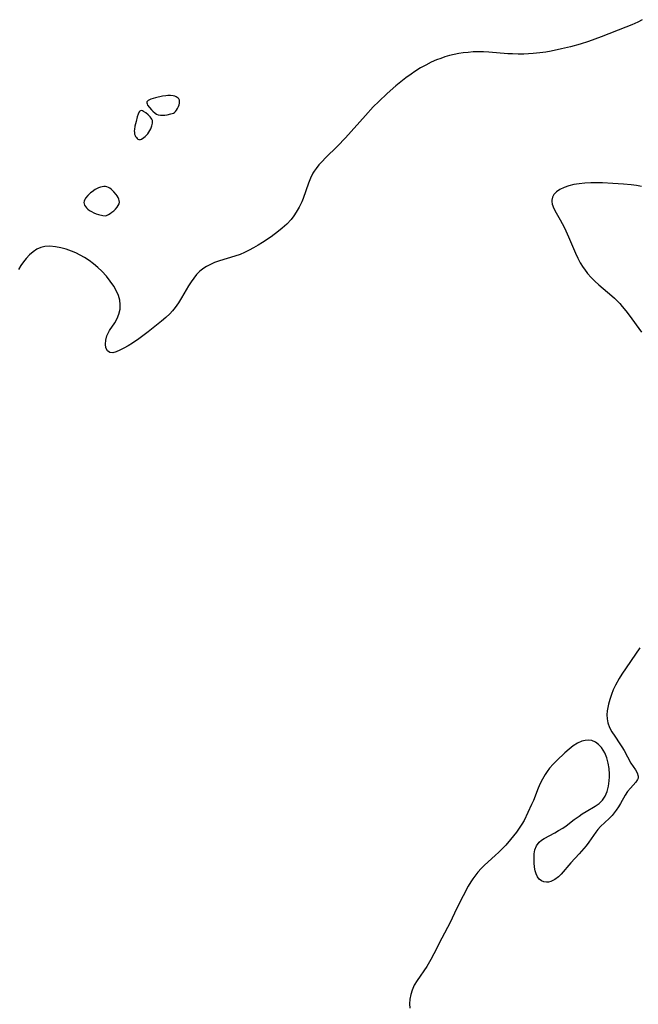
# Model space of a CAD drawing. Header units: metres. Extents: x 1073367 to 1082519, y 1569854 to 1574957.
# Tile 927 of 1056: x 1080813 to 1080996, y 1572597 to 1572888. Entities that reach past the tile are written whole.
import ezdxf

# ---------------------------------------------------------------- set-up
doc = ezdxf.new("R2010")
doc.units = ezdxf.units.M
doc.layers.add('CGG_CurvaNivelLidar_v1', color=253, linetype='Continuous', lineweight=30)

msp = doc.modelspace()

# ---------------------------------------------------------------- linework, layer by layer
at = {"layer": 'CGG_CurvaNivelLidar_v1'}
for p, q in [((1080993.7991, 1572886.0089, 73.5), (1080992.0332, 1572885.2854, 73.5)), ((1080995.5189, 1572886.8078, 73.5), (1080993.7991, 1572886.0089, 73.5)), ((1080996.8238, 1572887.516, 73.5), (1080995.5189, 1572886.8078, 73.5)), ((1080992.0332, 1572885.2854, 73.5), (1080984.7208, 1572882.4626, 73.5)), ((1080978.4888, 1572880.3131, 73.5), (1080975.6505, 1572879.533, 73.5)), ((1080981.0043, 1572881.1101, 73.5), (1080978.4888, 1572880.3131, 73.5)), ((1080984.7208, 1572882.4626, 73.5), (1080981.0043, 1572881.1101, 73.5)), ((1080939.9571, 1572876.9007, 73.5), (1080938.6118, 1572876.5247, 73.5)), ((1080941.3178, 1572877.2209, 73.5), (1080939.9571, 1572876.9007, 73.5)), ((1080942.6903, 1572877.4902, 73.5), (1080941.3178, 1572877.2209, 73.5)), ((1080943.9857, 1572877.6981, 73.5), (1080942.6903, 1572877.4902, 73.5)), ((1080945.4655, 1572877.8803, 73.5), (1080943.9857, 1572877.6981, 73.5)), ((1080946.9513, 1572878.0026, 73.5), (1080945.4655, 1572877.8803, 73.5)), ((1080948.4413, 1572878.0607, 73.5), (1080946.9513, 1572878.0026, 73.5)), ((1080949.9854, 1572878.0495, 73.5), (1080948.4413, 1572878.0607, 73.5)), ((1080951.5298, 1572877.9779, 73.5), (1080949.9854, 1572878.0495, 73.5)), ((1080957.1514, 1572877.4842, 73.5), (1080951.5298, 1572877.9779, 73.5)), ((1080958.5333, 1572877.3989, 73.5), (1080957.1514, 1572877.4842, 73.5)), ((1080960.2198, 1572877.3543, 73.5), (1080958.5333, 1572877.3989, 73.5)), ((1080961.9076, 1572877.374, 73.5), (1080960.2198, 1572877.3543, 73.5)), ((1080964.6926, 1572877.5338, 73.5), (1080961.9076, 1572877.374, 73.5)), ((1080966.566, 1572877.72, 73.5), (1080964.6926, 1572877.5338, 73.5)), ((1080968.4312, 1572877.9763, 73.5), (1080966.566, 1572877.72, 73.5)), ((1080969.9536, 1572878.2455, 73.5), (1080968.4312, 1572877.9763, 73.5)), ((1080972.9835, 1572878.8918, 73.5), (1080969.9536, 1572878.2455, 73.5)), ((1080975.6505, 1572879.533, 73.5), (1080972.9835, 1572878.8918, 73.5)), ((1080932.9205, 1572874.1416, 73.5), (1080931.3816, 1572873.2718, 73.5)), ((1080934.4963, 1572874.9335, 73.5), (1080932.9205, 1572874.1416, 73.5)), ((1080936.1084, 1572875.64, 73.5), (1080934.4963, 1572874.9335, 73.5)), ((1080937.3504, 1572876.1103, 73.5), (1080936.1084, 1572875.64, 73.5)), ((1080938.6118, 1572876.5247, 73.5), (1080937.3504, 1572876.1103, 73.5)), ((1080928.6074, 1572871.4664, 73.5), (1080927.0741, 1572870.3478, 73.5)), ((1080929.7646, 1572872.2536, 73.5), (1080928.6074, 1572871.4664, 73.5)), ((1080931.3816, 1572873.2718, 73.5), (1080929.7646, 1572872.2536, 73.5)), ((1080924.0983, 1572867.9699, 73.5), (1080921.5334, 1572865.735, 73.5)), ((1080925.5727, 1572869.1787, 73.5), (1080924.0983, 1572867.9699, 73.5)), ((1080927.0741, 1572870.3478, 73.5), (1080925.5727, 1572869.1787, 73.5)), ((1080856.2616, 1572865.0731, 73.5), (1080855.2247, 1572864.9065, 73.5)), ((1080856.7772, 1572865.1231, 73.5), (1080856.2616, 1572865.0731, 73.5)), ((1080857.6185, 1572865.1341, 73.5), (1080856.7772, 1572865.1231, 73.5)), ((1080858.4245, 1572865.0458, 73.5), (1080857.6185, 1572865.1341, 73.5)), ((1080921.5334, 1572865.735, 73.5), (1080919.057, 1572863.3997, 73.5)), ((1080850.6291, 1572863.2313, 73.5), (1080850.6057, 1572862.9544, 73.5)), ((1080850.6057, 1572862.9544, 73.5), (1080850.6916, 1572862.6448, 73.5)), ((1080850.7842, 1572863.4688, 73.5), (1080850.6291, 1572863.2313, 73.5)), ((1080850.6916, 1572862.6448, 73.5), (1080850.8591, 1572862.3119, 73.5)), ((1080851.047, 1572863.6734, 73.5), (1080850.7842, 1572863.4688, 73.5)), ((1080850.8591, 1572862.3119, 73.5), (1080851.3593, 1572861.6055, 73.5)), ((1080851.7871, 1572864.0167, 73.5), (1080851.047, 1572863.6734, 73.5)), ((1080853.1814, 1572864.4406, 73.5), (1080851.7871, 1572864.0167, 73.5)), ((1080855.2247, 1572864.9065, 73.5), (1080853.1814, 1572864.4406, 73.5)), ((1080858.8475, 1572864.9437, 73.5), (1080858.4245, 1572865.0458, 73.5)), ((1080859.2404, 1572864.7981, 73.5), (1080858.8475, 1572864.9437, 73.5)), ((1080859.5919, 1572864.6022, 73.5), (1080859.2404, 1572864.7981, 73.5)), ((1080859.8553, 1572864.3841, 73.5), (1080859.5919, 1572864.6022, 73.5)), ((1080860.0725, 1572864.1227, 73.5), (1080859.8553, 1572864.3841, 73.5)), ((1080859.9615, 1572861.85, 73.5), (1080860.1574, 1572862.3769, 73.5)), ((1080860.2239, 1572863.7911, 73.5), (1080860.0725, 1572864.1227, 73.5)), ((1080860.1574, 1572862.3769, 73.5), (1080860.2748, 1572862.902, 73.5)), ((1080860.296, 1572863.3977, 73.5), (1080860.2239, 1572863.7911, 73.5)), ((1080860.2748, 1572862.902, 73.5), (1080860.296, 1572863.3977, 73.5)), ((1080919.057, 1572863.3997, 73.5), (1080917.4382, 1572861.7525, 73.5)), ((1080848.0555, 1572859.6399, 73.5), (1080847.7873, 1572858.827, 73.5)), ((1080848.3756, 1572860.3004, 73.5), (1080848.0555, 1572859.6399, 73.5)), ((1080848.5682, 1572860.5328, 73.5), (1080848.3756, 1572860.3004, 73.5)), ((1080848.7929, 1572860.6673, 73.5), (1080848.5682, 1572860.5328, 73.5)), ((1080849.0574, 1572860.6827, 73.5), (1080848.7929, 1572860.6673, 73.5)), ((1080849.3532, 1572860.6001, 73.5), (1080849.0574, 1572860.6827, 73.5)), ((1080849.6708, 1572860.4459, 73.5), (1080849.3532, 1572860.6001, 73.5)), ((1080850.3408, 1572859.9967, 73.5), (1080849.6708, 1572860.4459, 73.5)), ((1080851.0136, 1572859.4367, 73.5), (1080850.3408, 1572859.9967, 73.5)), ((1080851.6313, 1572858.8132, 73.5), (1080851.0136, 1572859.4367, 73.5)), ((1080851.3593, 1572861.6055, 73.5), (1080851.9945, 1572860.886, 73.5)), ((1080851.9945, 1572860.886, 73.5), (1080852.344, 1572860.5371, 73.5)), ((1080852.344, 1572860.5371, 73.5), (1080853.0931, 1572859.9026, 73.5)), ((1080853.0931, 1572859.9026, 73.5), (1080853.5056, 1572859.6422, 73.5)), ((1080853.5056, 1572859.6422, 73.5), (1080854.0101, 1572859.4506, 73.5)), ((1080854.0101, 1572859.4506, 73.5), (1080854.6068, 1572859.3503, 73.5)), ((1080854.6068, 1572859.3503, 73.5), (1080855.2581, 1572859.3327, 73.5)), ((1080855.2581, 1572859.3327, 73.5), (1080855.9296, 1572859.3772, 73.5)), ((1080855.9296, 1572859.3772, 73.5), (1080856.5877, 1572859.4638, 73.5)), ((1080856.5877, 1572859.4638, 73.5), (1080857.7297, 1572859.688, 73.5)), ((1080857.7297, 1572859.688, 73.5), (1080858.5, 1572859.8812, 73.5)), ((1080858.5, 1572859.8812, 73.5), (1080858.7746, 1572860.1244, 73.5)), ((1080858.7746, 1572860.1244, 73.5), (1080859.0594, 1572860.4402, 73.5)), ((1080859.0594, 1572860.4402, 73.5), (1080859.3842, 1572860.8549, 73.5)), ((1080859.3842, 1572860.8549, 73.5), (1080859.7054, 1572861.3476, 73.5)), ((1080859.7054, 1572861.3476, 73.5), (1080859.9615, 1572861.85, 73.5)), ((1080915.133, 1572859.2704, 73.5), (1080909.2601, 1572852.693, 73.5)), ((1080917.4382, 1572861.7525, 73.5), (1080915.133, 1572859.2704, 73.5)), ((1080847.4324, 1572857.4837, 73.5), (1080847.1138, 1572856.096, 73.5)), ((1080847.7873, 1572858.827, 73.5), (1080847.4324, 1572857.4837, 73.5)), ((1080851.8944, 1572858.4823, 73.5), (1080851.6313, 1572858.8132, 73.5)), ((1080852.1077, 1572858.1373, 73.5), (1080851.8944, 1572858.4823, 73.5)), ((1080852.0902, 1572856.1513, 73.5), (1080852.285, 1572856.9865, 73.5)), ((1080852.2504, 1572857.775, 73.5), (1080852.1077, 1572858.1373, 73.5)), ((1080852.3052, 1572857.389, 73.5), (1080852.2504, 1572857.775, 73.5)), ((1080852.285, 1572856.9865, 73.5), (1080852.3052, 1572857.389, 73.5)), ((1080846.9498, 1572855.1494, 73.5), (1080846.9279, 1572854.6948, 73.5)), ((1080846.9279, 1572854.6948, 73.5), (1080846.9503, 1572854.2311, 73.5)), ((1080847.1138, 1572856.096, 73.5), (1080846.9498, 1572855.1494, 73.5)), ((1080846.9503, 1572854.2311, 73.5), (1080847.0241, 1572853.7767, 73.5)), ((1080847.0241, 1572853.7767, 73.5), (1080847.1552, 1572853.3495, 73.5)), ((1080850.4754, 1572853.4099, 73.5), (1080850.8761, 1572853.8727, 73.5)), ((1080850.8761, 1572853.8727, 73.5), (1080851.233, 1572854.36, 73.5)), ((1080851.233, 1572854.36, 73.5), (1080851.5332, 1572854.8448, 73.5)), ((1080851.5332, 1572854.8448, 73.5), (1080851.7638, 1572855.2996, 73.5)), ((1080851.7638, 1572855.2996, 73.5), (1080852.0902, 1572856.1513, 73.5)), ((1080847.1552, 1572853.3495, 73.5), (1080847.3219, 1572853.0031, 73.5)), ((1080847.3219, 1572853.0031, 73.5), (1080847.5231, 1572852.7026, 73.5)), ((1080847.5231, 1572852.7026, 73.5), (1080847.7444, 1572852.4572, 73.5)), ((1080847.7444, 1572852.4572, 73.5), (1080847.9704, 1572852.2742, 73.5)), ((1080847.9704, 1572852.2742, 73.5), (1080848.2163, 1572852.1425, 73.5)), ((1080848.2163, 1572852.1425, 73.5), (1080848.4052, 1572852.0902, 73.5)), ((1080848.4052, 1572852.0902, 73.5), (1080848.5, 1572852.1096, 73.5)), ((1080848.5, 1572852.1096, 73.5), (1080848.5663, 1572852.1003, 73.5)), ((1080848.5663, 1572852.1003, 73.5), (1080848.7431, 1572852.1503, 73.5)), ((1080848.7431, 1572852.1503, 73.5), (1080849.003, 1572852.2632, 73.5)), ((1080849.003, 1572852.2632, 73.5), (1080849.7052, 1572852.714, 73.5)), ((1080849.7052, 1572852.714, 73.5), (1080850.0922, 1572853.0362, 73.5)), ((1080850.0922, 1572853.0362, 73.5), (1080850.4754, 1572853.4099, 73.5)), ((1080909.2601, 1572852.693, 73.5), (1080906.8741, 1572850.2159, 73.5)), ((1080906.8741, 1572850.2159, 73.5), (1080903.3588, 1572846.7409, 73.5)), ((1080902.3622, 1572845.714, 73.5), (1080901.4189, 1572844.6634, 73.5)), ((1080903.3588, 1572846.7409, 73.5), (1080902.3622, 1572845.714, 73.5)), ((1080899.647, 1572842.1758, 73.5), (1080898.949, 1572840.7784, 73.5)), ((1080900.0338, 1572842.8182, 73.5), (1080899.647, 1572842.1758, 73.5)), ((1080900.5521, 1572843.5717, 73.5), (1080900.0338, 1572842.8182, 73.5)), ((1080901.4189, 1572844.6634, 73.5), (1080900.5521, 1572843.5717, 73.5)), ((1080898.3526, 1572839.3176, 73.5), (1080896.7296, 1572834.7919, 73.5)), ((1080898.949, 1572840.7784, 73.5), (1080898.3526, 1572839.3176, 73.5)), ((1080978.1776, 1572839.1109, 74), (1080976.6433, 1572838.8438, 74)), ((1080979.9163, 1572839.303, 74), (1080978.1776, 1572839.1109, 74)), ((1080981.695, 1572839.3903, 74), (1080979.9163, 1572839.303, 74)), ((1080985.1404, 1572839.3432, 74), (1080981.695, 1572839.3903, 74)), ((1080988.2062, 1572839.2188, 74), (1080985.1404, 1572839.3432, 74)), ((1080991.3324, 1572838.9956, 74), (1080988.2062, 1572839.2188, 74)), ((1080993.5576, 1572838.7659, 74), (1080991.3324, 1572838.9956, 74)), ((1080834.0091, 1572836.3962, 73.5), (1080833.2061, 1572835.6245, 73.5)), ((1080834.4455, 1572836.7575, 73.5), (1080834.0091, 1572836.3962, 73.5)), ((1080835.385, 1572837.3986, 73.5), (1080834.4455, 1572836.7575, 73.5)), ((1080836.3875, 1572837.9034, 73.5), (1080835.385, 1572837.3986, 73.5)), ((1080836.8965, 1572838.0953, 73.5), (1080836.3875, 1572837.9034, 73.5)), ((1080837.4042, 1572838.2353, 73.5), (1080836.8965, 1572838.0953, 73.5)), ((1080837.9058, 1572838.3089, 73.5), (1080837.4042, 1572838.2353, 73.5)), ((1080838.3963, 1572838.2958, 73.5), (1080837.9058, 1572838.3089, 73.5)), ((1080838.8466, 1572838.1876, 73.5), (1080838.3963, 1572838.2958, 73.5)), ((1080839.2833, 1572838.0003, 73.5), (1080838.8466, 1572838.1876, 73.5)), ((1080839.707, 1572837.7521, 73.5), (1080839.2833, 1572838.0003, 73.5)), ((1080840.1173, 1572837.4567, 73.5), (1080839.707, 1572837.7521, 73.5)), ((1080840.8892, 1572836.761, 73.5), (1080840.1173, 1572837.4567, 73.5)), ((1080841.573, 1572835.9494, 73.5), (1080840.8892, 1572836.761, 73.5)), ((1080971.4969, 1572836.7341, 74), (1080970.7184, 1572835.9033, 74)), ((1080972.5343, 1572837.4325, 74), (1080971.4969, 1572836.7341, 74)), ((1080973.769, 1572838.0115, 74), (1080972.5343, 1572837.4325, 74)), ((1080975.1843, 1572838.4875, 74), (1080973.769, 1572838.0115, 74)), ((1080976.6433, 1572838.8438, 74), (1080975.1843, 1572838.4875, 74)), ((1080995.1038, 1572838.5612, 74), (1080993.5576, 1572838.7659, 74)), ((1080996.6373, 1572838.3115, 74), (1080995.1038, 1572838.5612, 74)), ((1080832.0969, 1572834.0039, 73.5), (1080832.0214, 1572833.5986, 73.5)), ((1080832.0214, 1572833.5986, 73.5), (1080832.0752, 1572833.1968, 73.5)), ((1080832.0752, 1572833.1968, 73.5), (1080832.2385, 1572832.7998, 73.5)), ((1080832.2774, 1572834.4114, 73.5), (1080832.0969, 1572834.0039, 73.5)), ((1080832.5351, 1572834.8189, 73.5), (1080832.2774, 1572834.4114, 73.5)), ((1080833.2061, 1572835.6245, 73.5), (1080832.5351, 1572834.8189, 73.5)), ((1080841.8689, 1572835.5092, 73.5), (1080841.573, 1572835.9494, 73.5)), ((1080842.1243, 1572835.0574, 73.5), (1080841.8689, 1572835.5092, 73.5)), ((1080842.3292, 1572834.5988, 73.5), (1080842.1243, 1572835.0574, 73.5)), ((1080842.1835, 1572832.6797, 73.5), (1080842.4255, 1572833.1956, 73.5)), ((1080842.4682, 1572834.1377, 73.5), (1080842.3292, 1572834.5988, 73.5)), ((1080842.4255, 1572833.1956, 73.5), (1080842.5189, 1572833.6779, 73.5)), ((1080842.5189, 1572833.6779, 73.5), (1080842.4682, 1572834.1377, 73.5)), ((1080896.324, 1572833.804, 73.5), (1080895.5706, 1572832.2276, 73.5)), ((1080896.7296, 1572834.7919, 73.5), (1080896.324, 1572833.804, 73.5)), ((1080970.1464, 1572834.2986, 74), (1080970.1405, 1572833.8544, 74)), ((1080970.1405, 1572833.8544, 74), (1080970.2649, 1572833.0759, 74)), ((1080970.3247, 1572835.1341, 74), (1080970.1464, 1572834.2986, 74)), ((1080970.7184, 1572835.9033, 74), (1080970.3247, 1572835.1341, 74)), ((1080832.2385, 1572832.7998, 73.5), (1080832.4861, 1572832.4087, 73.5)), ((1080832.4861, 1572832.4087, 73.5), (1080832.7982, 1572832.0251, 73.5)), ((1080832.7982, 1572832.0251, 73.5), (1080833.1911, 1572831.6401, 73.5)), ((1080833.1911, 1572831.6401, 73.5), (1080833.7016, 1572831.2463, 73.5)), ((1080833.7016, 1572831.2463, 73.5), (1080834.3025, 1572830.8655, 73.5)), ((1080834.3025, 1572830.8655, 73.5), (1080834.9657, 1572830.5202, 73.5)), ((1080834.9657, 1572830.5202, 73.5), (1080835.6629, 1572830.2311, 73.5)), ((1080835.6629, 1572830.2311, 73.5), (1080836.3716, 1572830.0089, 73.5)), ((1080839.2719, 1572830.036, 73.5), (1080839.7764, 1572830.3365, 73.5)), ((1080839.7764, 1572830.3365, 73.5), (1080840.328, 1572830.7152, 73.5)), ((1080840.328, 1572830.7152, 73.5), (1080840.8652, 1572831.1496, 73.5)), ((1080840.8652, 1572831.1496, 73.5), (1080841.3734, 1572831.6353, 73.5)), ((1080841.3734, 1572831.6353, 73.5), (1080841.8227, 1572832.1524, 73.5)), ((1080841.8227, 1572832.1524, 73.5), (1080842.1835, 1572832.6797, 73.5)), ((1080894.7082, 1572830.7115, 73.5), (1080893.9826, 1572829.6126, 73.5)), ((1080895.5706, 1572832.2276, 73.5), (1080894.7082, 1572830.7115, 73.5)), ((1080970.2649, 1572833.0759, 74), (1080970.7345, 1572831.834, 74)), ((1080970.7345, 1572831.834, 74), (1080971.4267, 1572830.5577, 74)), ((1080971.4267, 1572830.5577, 74), (1080972.6445, 1572828.4968, 74)), ((1080836.3716, 1572830.0089, 73.5), (1080837.6351, 1572829.7465, 73.5)), ((1080837.6351, 1572829.7465, 73.5), (1080838.5, 1572829.6633, 73.5)), ((1080838.5, 1572829.6633, 73.5), (1080839.2719, 1572830.036, 73.5)), ((1080893.1833, 1572828.5688, 73.5), (1080891.9245, 1572827.2112, 73.5)), ((1080893.9826, 1572829.6126, 73.5), (1080893.1833, 1572828.5688, 73.5)), ((1080972.6445, 1572828.4968, 74), (1080973.2425, 1572827.3419, 74)), ((1080973.2425, 1572827.3419, 74), (1080973.8475, 1572826.0821, 74)), ((1080889.4814, 1572825.0792, 73.5), (1080887.3379, 1572823.4774, 73.5)), ((1080890.5401, 1572825.9503, 73.5), (1080889.4814, 1572825.0792, 73.5)), ((1080891.9245, 1572827.2112, 73.5), (1080890.5401, 1572825.9503, 73.5)), ((1080973.8475, 1572826.0821, 74), (1080975.038, 1572823.4274, 74)), ((1080884.7599, 1572821.7444, 73.5), (1080883.438, 1572820.9268, 73.5)), ((1080887.3379, 1572823.4774, 73.5), (1080884.7599, 1572821.7444, 73.5)), ((1080975.038, 1572823.4274, 74), (1080977.1321, 1572818.5788, 74)), ((1080817.0504, 1572819.03, 73.5), (1080816.0174, 1572818.1208, 73.5)), ((1080818.1521, 1572819.7712, 73.5), (1080817.0504, 1572819.03, 73.5)), ((1080819.3304, 1572820.3014, 73.5), (1080818.1521, 1572819.7712, 73.5)), ((1080820.5055, 1572820.5738, 73.5), (1080819.3304, 1572820.3014, 73.5)), ((1080822.0365, 1572820.6497, 73.5), (1080820.5055, 1572820.5738, 73.5)), ((1080823.6293, 1572820.5023, 73.5), (1080822.0365, 1572820.6497, 73.5)), ((1080825.2622, 1572820.1869, 73.5), (1080823.6293, 1572820.5023, 73.5)), ((1080826.8199, 1572819.7676, 73.5), (1080825.2622, 1572820.1869, 73.5)), ((1080828.374, 1572819.2314, 73.5), (1080826.8199, 1572819.7676, 73.5)), ((1080829.6878, 1572818.6736, 73.5), (1080828.374, 1572819.2314, 73.5)), ((1080830.9763, 1572818.0328, 73.5), (1080829.6878, 1572818.6736, 73.5)), ((1080879.4678, 1572818.8082, 73.5), (1080878.1199, 1572818.2356, 73.5)), ((1080880.7922, 1572819.4508, 73.5), (1080879.4678, 1572818.8082, 73.5)), ((1080882.0963, 1572820.1495, 73.5), (1080880.7922, 1572819.4508, 73.5)), ((1080883.438, 1572820.9268, 73.5), (1080882.0963, 1572820.1495, 73.5)), ((1080977.1321, 1572818.5788, 74), (1080977.8101, 1572817.1479, 74)), ((1080814.2381, 1572816.0556, 73.5), (1080813.466, 1572814.9685, 73.5)), ((1080815.0488, 1572817.0766, 73.5), (1080814.2381, 1572816.0556, 73.5)), ((1080816.0174, 1572818.1208, 73.5), (1080815.0488, 1572817.0766, 73.5)), ((1080832.2321, 1572817.317, 73.5), (1080830.9763, 1572818.0328, 73.5)), ((1080833.6006, 1572816.4252, 73.5), (1080832.2321, 1572817.317, 73.5)), ((1080834.9092, 1572815.4562, 73.5), (1080833.6006, 1572816.4252, 73.5)), ((1080870.6128, 1572815.8344, 73.5), (1080869.1889, 1572815.2159, 73.5)), ((1080872.0984, 1572816.3501, 73.5), (1080870.6128, 1572815.8344, 73.5)), ((1080876.6291, 1572817.7026, 73.5), (1080872.0984, 1572816.3501, 73.5)), ((1080878.1199, 1572818.2356, 73.5), (1080876.6291, 1572817.7026, 73.5)), ((1080977.8101, 1572817.1479, 74), (1080978.5461, 1572815.7554, 74)), ((1080978.5461, 1572815.7554, 74), (1080979.3653, 1572814.4193, 74)), ((1080813.466, 1572814.9685, 73.5), (1080812.7225, 1572813.8327, 73.5)), ((1080836.147, 1572814.4184, 73.5), (1080834.9092, 1572815.4562, 73.5)), ((1080837.2984, 1572813.3151, 73.5), (1080836.147, 1572814.4184, 73.5)), ((1080838.6706, 1572811.7968, 73.5), (1080837.2984, 1572813.3151, 73.5)), ((1080866.3065, 1572813.2895, 73.5), (1080865.3066, 1572812.3073, 73.5)), ((1080867.4026, 1572814.156, 73.5), (1080866.3065, 1572813.2895, 73.5)), ((1080868.2735, 1572814.7196, 73.5), (1080867.4026, 1572814.156, 73.5)), ((1080869.1889, 1572815.2159, 73.5), (1080868.2735, 1572814.7196, 73.5)), ((1080979.3653, 1572814.4193, 74), (1080979.7497, 1572813.8669, 74)), ((1080979.7497, 1572813.8669, 74), (1080980.7102, 1572812.6389, 74)), ((1080839.8137, 1572810.3778, 73.5), (1080838.6706, 1572811.7968, 73.5)), ((1080840.8405, 1572808.9086, 73.5), (1080839.8137, 1572810.3778, 73.5)), ((1080863.6684, 1572810.1745, 73.5), (1080862.937, 1572809.015, 73.5)), ((1080864.4516, 1572811.2789, 73.5), (1080863.6684, 1572810.1745, 73.5)), ((1080865.3066, 1572812.3073, 73.5), (1080864.4516, 1572811.2789, 73.5)), ((1080980.7102, 1572812.6389, 74), (1080981.7527, 1572811.4723, 74)), ((1080981.7527, 1572811.4723, 74), (1080982.8598, 1572810.3589, 74)), ((1080982.8598, 1572810.3589, 74), (1080984.0177, 1572809.2932, 74)), ((1080841.7021, 1572807.389, 73.5), (1080840.8405, 1572808.9086, 73.5)), ((1080842.2476, 1572806.0992, 73.5), (1080841.7021, 1572807.389, 73.5)), ((1080862.937, 1572809.015, 73.5), (1080860.8567, 1572805.4044, 73.5)), ((1080984.0177, 1572809.2932, 74), (1080987.8757, 1572806.0154, 74)), ((1080842.6183, 1572804.7874, 73.5), (1080842.2476, 1572806.0992, 73.5)), ((1080842.7853, 1572803.4679, 73.5), (1080842.6183, 1572804.7874, 73.5)), ((1080860.8567, 1572805.4044, 73.5), (1080859.9512, 1572803.9384, 73.5)), ((1080987.8757, 1572806.0154, 74), (1080988.6746, 1572805.2875, 74)), ((1080988.6746, 1572805.2875, 74), (1080989.4475, 1572804.5328, 74)), ((1080989.4475, 1572804.5328, 74), (1080990.21, 1572803.7232, 74)), ((1080842.391, 1572800.6577, 73.5), (1080842.7082, 1572802.0437, 73.5)), ((1080842.7082, 1572802.0437, 73.5), (1080842.7853, 1572803.4679, 73.5)), ((1080858.2017, 1572801.5962, 73.5), (1080857.3625, 1572800.6868, 73.5)), ((1080858.9808, 1572802.557, 73.5), (1080858.2017, 1572801.5962, 73.5)), ((1080859.9512, 1572803.9384, 73.5), (1080858.9808, 1572802.557, 73.5)), ((1080990.21, 1572803.7232, 74), (1080990.9411, 1572802.8829, 74)), ((1080990.9411, 1572802.8829, 74), (1080991.9679, 1572801.6028, 74)), ((1080991.9679, 1572801.6028, 74), (1080992.9542, 1572800.2845, 74)), ((1080841.1627, 1572798.1023, 73.5), (1080841.8675, 1572799.3427, 73.5)), ((1080841.8675, 1572799.3427, 73.5), (1080842.391, 1572800.6577, 73.5)), ((1080854.9587, 1572798.5501, 73.5), (1080850.9984, 1572795.4122, 73.5)), ((1080856.1945, 1572799.5895, 73.5), (1080854.9587, 1572798.5501, 73.5)), ((1080857.3625, 1572800.6868, 73.5), (1080856.1945, 1572799.5895, 73.5)), ((1080992.9542, 1572800.2845, 74), (1080996.5759, 1572795.272, 74)), ((1080839.1873, 1572795.0196, 73.5), (1080839.6165, 1572795.7716, 73.5)), ((1080839.6165, 1572795.7716, 73.5), (1080841.1627, 1572798.1023, 73.5)), ((1080850.9984, 1572795.4122, 73.5), (1080848.2834, 1572793.3782, 73.5)), ((1080838.3855, 1572791.7722, 73.5), (1080838.4776, 1572792.9618, 73.5)), ((1080838.4776, 1572792.9618, 73.5), (1080838.8386, 1572794.2585, 73.5)), ((1080838.8386, 1572794.2585, 73.5), (1080839.1873, 1572795.0196, 73.5)), ((1080848.2834, 1572793.3782, 73.5), (1080846.3844, 1572792.0974, 73.5)), ((1080838.5671, 1572790.642, 73.5), (1080838.3855, 1572791.7722, 73.5)), ((1080839.0163, 1572789.7625, 73.5), (1080838.5671, 1572790.642, 73.5)), ((1080839.7175, 1572789.2609, 73.5), (1080839.0163, 1572789.7625, 73.5)), ((1080842.6695, 1572789.978, 73.5), (1080841.5424, 1572789.4874, 73.5)), ((1080843.8457, 1572790.5864, 73.5), (1080842.6695, 1572789.978, 73.5)), ((1080845.0929, 1572791.2993, 73.5), (1080843.8457, 1572790.5864, 73.5)), ((1080846.3844, 1572792.0974, 73.5), (1080845.0929, 1572791.2993, 73.5)), ((1080840.5484, 1572789.2179, 73.5), (1080839.7175, 1572789.2609, 73.5)), ((1080841.5424, 1572789.4874, 73.5), (1080840.5484, 1572789.2179, 73.5)), ((1080996.117, 1572702.155, 74), (1080990.7916, 1572694.3887, 74)), ((1080990.7916, 1572694.3887, 74), (1080989.9846, 1572693.091, 74)), ((1080988.9223, 1572691.1327, 74), (1080988.2829, 1572689.7365, 74)), ((1080989.9846, 1572693.091, 74), (1080988.9223, 1572691.1327, 74)), ((1080987.7274, 1572688.3206, 74), (1080987.2544, 1572686.8969, 74)), ((1080988.2829, 1572689.7365, 74), (1080987.7274, 1572688.3206, 74)), ((1080986.8679, 1572685.4772, 74), (1080986.6597, 1572684.5143, 74)), ((1080987.2544, 1572686.8969, 74), (1080986.8679, 1572685.4772, 74)), ((1080986.5098, 1572683.5593, 74), (1080986.4239, 1572682.3465, 74)), ((1080986.4239, 1572682.3465, 74), (1080986.475, 1572681.1582, 74)), ((1080986.6597, 1572684.5143, 74), (1080986.5098, 1572683.5593, 74)), ((1080986.475, 1572681.1582, 74), (1080986.6845, 1572680.006, 74)), ((1080986.6845, 1572680.006, 74), (1080987.1816, 1572678.6368, 74)), ((1080987.1816, 1572678.6368, 74), (1080987.88, 1572677.3215, 74)), ((1080987.88, 1572677.3215, 74), (1080988.7055, 1572676.0415, 74)), ((1080977.7292, 1572673.9718, 74), (1080976.4847, 1572673.1817, 74)), ((1080979.028, 1572674.5717, 74), (1080977.7292, 1572673.9718, 74)), ((1080980.0315, 1572674.8415, 74), (1080979.028, 1572674.5717, 74)), ((1080981.0193, 1572674.9219, 74), (1080980.0315, 1572674.8415, 74)), ((1080981.9687, 1572674.7911, 74), (1080981.0193, 1572674.9219, 74)), ((1080983.0195, 1572674.3414, 74), (1080981.9687, 1572674.7911, 74)), ((1080983.9752, 1572673.6193, 74), (1080983.0195, 1572674.3414, 74)), ((1080984.8237, 1572672.6782, 74), (1080983.9752, 1572673.6193, 74)), ((1080988.7055, 1572676.0415, 74), (1080990.26, 1572673.8076, 74)), ((1080990.26, 1572673.8076, 74), (1080990.8358, 1572672.925, 74)), ((1080973.9722, 1572671.1163, 74), (1080971.6177, 1572668.886, 74)), ((1080975.2203, 1572672.2045, 74), (1080973.9722, 1572671.1163, 74)), ((1080976.4847, 1572673.1817, 74), (1080975.2203, 1572672.2045, 74)), ((1080985.3339, 1572671.9296, 74), (1080984.8237, 1572672.6782, 74)), ((1080985.7809, 1572671.1098, 74), (1080985.3339, 1572671.9296, 74)), ((1080986.3641, 1572669.6609, 74), (1080985.7809, 1572671.1098, 74)), ((1080990.8358, 1572672.925, 74), (1080991.5007, 1572671.8105, 74)), ((1080991.5007, 1572671.8105, 74), (1080993.4719, 1572668.1362, 74)), ((1080970.5339, 1572667.7718, 74), (1080969.513, 1572666.6009, 74)), ((1080971.6177, 1572668.886, 74), (1080970.5339, 1572667.7718, 74)), ((1080986.7883, 1572668.1056, 74), (1080986.3641, 1572669.6609, 74)), ((1080987.0642, 1572666.4889, 74), (1080986.7883, 1572668.1056, 74)), ((1080993.4719, 1572668.1362, 74), (1080994.8033, 1572666.1142, 74)), ((1080968.1669, 1572664.7206, 74), (1080967.4177, 1572663.4237, 74)), ((1080968.8116, 1572665.6808, 74), (1080968.1669, 1572664.7206, 74)), ((1080969.513, 1572666.6009, 74), (1080968.8116, 1572665.6808, 74)), ((1080987.1898, 1572664.8496, 74), (1080987.0642, 1572666.4889, 74)), ((1080987.1916, 1572664.0307, 74), (1080987.1898, 1572664.8496, 74)), ((1080994.8033, 1572666.1142, 74), (1080995.3307, 1572665.2157, 74)), ((1080995.3307, 1572665.2157, 74), (1080995.636, 1572664.2767, 74)), ((1080966.7495, 1572662.0759, 74), (1080966.1522, 1572660.7021, 74)), ((1080967.4177, 1572663.4237, 74), (1080966.7495, 1572662.0759, 74)), ((1080986.8797, 1572661.2703, 74), (1080987.1142, 1572662.8429, 74)), ((1080987.1142, 1572662.8429, 74), (1080987.1916, 1572664.0307, 74)), ((1080994.9356, 1572662.4487, 74), (1080993.3446, 1572660.7401, 74)), ((1080995.466, 1572663.2613, 74), (1080994.9356, 1572662.4487, 74)), ((1080995.5996, 1572663.6392, 74), (1080995.466, 1572663.2613, 74)), ((1080995.6497, 1572663.9986, 74), (1080995.5996, 1572663.6392, 74)), ((1080995.636, 1572664.2767, 74), (1080995.6497, 1572663.9986, 74)), ((1080966.1522, 1572660.7021, 74), (1080964.7298, 1572657.1002, 74)), ((1080985.9247, 1572658.4039, 74), (1080986.4915, 1572659.7765, 74)), ((1080986.4915, 1572659.7765, 74), (1080986.8797, 1572661.2703, 74)), ((1080992.5149, 1572659.7368, 74), (1080991.8093, 1572658.6355, 74)), ((1080993.3446, 1572660.7401, 74), (1080992.5149, 1572659.7368, 74)), ((1080964.18, 1572655.8776, 74), (1080961.9442, 1572651.1784, 74)), ((1080964.7298, 1572657.1002, 74), (1080964.18, 1572655.8776, 74)), ((1080982.9236, 1572655.3698, 74), (1080984.1241, 1572656.215, 74)), ((1080984.1241, 1572656.215, 74), (1080985.1407, 1572657.2023, 74)), ((1080985.1407, 1572657.2023, 74), (1080985.9247, 1572658.4039, 74)), ((1080990.4524, 1572656.1777, 74), (1080989.8479, 1572655.1932, 74)), ((1080991.8093, 1572658.6355, 74), (1080990.4524, 1572656.1777, 74)), ((1080978.1777, 1572652.5096, 74), (1080979.1478, 1572653.1505, 74)), ((1080979.1478, 1572653.1505, 74), (1080980.2377, 1572653.8114, 74)), ((1080980.2377, 1572653.8114, 74), (1080982.9236, 1572655.3698, 74)), ((1080988.5831, 1572653.4716, 74), (1080987.9164, 1572652.6938, 74)), ((1080989.178, 1572654.2301, 74), (1080988.5831, 1572653.4716, 74)), ((1080989.8479, 1572655.1932, 74), (1080989.178, 1572654.2301, 74)), ((1080961.3365, 1572650.0667, 74), (1080960.5537, 1572648.8819, 74)), ((1080961.9442, 1572651.1784, 74), (1080961.3365, 1572650.0667, 74)), ((1080974.3506, 1572649.6407, 74), (1080976.7357, 1572651.4604, 74)), ((1080976.7357, 1572651.4604, 74), (1080978.1777, 1572652.5096, 74)), ((1080987.0904, 1572651.8222, 74), (1080984.5146, 1572649.3678, 74)), ((1080987.9164, 1572652.6938, 74), (1080987.0904, 1572651.8222, 74)), ((1080959.6889, 1572647.7353, 74), (1080957.9614, 1572645.5655, 74)), ((1080960.5537, 1572648.8819, 74), (1080959.6889, 1572647.7353, 74)), ((1080967.8972, 1572645.9201, 74), (1080970.9995, 1572647.5625, 74)), ((1080970.9995, 1572647.5625, 74), (1080972.1378, 1572648.1984, 74)), ((1080972.1378, 1572648.1984, 74), (1080973.3599, 1572648.9463, 74)), ((1080973.3599, 1572648.9463, 74), (1080974.3506, 1572649.6407, 74)), ((1080983.094, 1572647.7221, 74), (1080981.0436, 1572644.755, 74)), ((1080983.7107, 1572648.5133, 74), (1080983.094, 1572647.7221, 74)), ((1080984.5146, 1572649.3678, 74), (1080983.7107, 1572648.5133, 74)), ((1080957.9614, 1572645.5655, 74), (1080956.5924, 1572643.9513, 74)), ((1080965.6022, 1572643.7544, 74), (1080966.3764, 1572644.8233, 74)), ((1080966.3764, 1572644.8233, 74), (1080967.0794, 1572645.4106, 74)), ((1080967.0794, 1572645.4106, 74), (1080967.8972, 1572645.9201, 74)), ((1080981.0436, 1572644.755, 74), (1080980.2383, 1572643.6836, 74)), ((1080954.5256, 1572641.8453, 74), (1080953.4345, 1572640.8289, 74)), ((1080955.583, 1572642.8845, 74), (1080954.5256, 1572641.8453, 74)), ((1080956.5924, 1572643.9513, 74), (1080955.583, 1572642.8845, 74)), ((1080964.9615, 1572641.2982, 74), (1080965.1345, 1572642.4963, 74)), ((1080965.1345, 1572642.4963, 74), (1080965.6022, 1572643.7544, 74)), ((1080978.2261, 1572641.3346, 74), (1080975.7986, 1572638.6461, 74)), ((1080979.6266, 1572642.9368, 74), (1080978.2261, 1572641.3346, 74)), ((1080980.2383, 1572643.6836, 74), (1080979.6266, 1572642.9368, 74)), ((1080953.4345, 1572640.8289, 74), (1080950.2934, 1572638.0129, 74)), ((1080964.9179, 1572640.0406, 74), (1080964.9615, 1572641.2982, 74)), ((1080964.9277, 1572638.701, 74), (1080964.9179, 1572640.0406, 74)), ((1080965.0338, 1572637.364, 74), (1080964.9277, 1572638.701, 74)), ((1080975.7986, 1572638.6461, 74), (1080972.9542, 1572635.3647, 74)), ((1080948.3142, 1572635.9404, 74), (1080947.3785, 1572634.7512, 74)), ((1080949.323, 1572637.0612, 74), (1080948.3142, 1572635.9404, 74)), ((1080950.2934, 1572638.0129, 74), (1080949.323, 1572637.0612, 74)), ((1080965.2254, 1572636.3605, 74), (1080965.0338, 1572637.364, 74)), ((1080965.5216, 1572635.4193, 74), (1080965.2254, 1572636.3605, 74)), ((1080946.2744, 1572633.1278, 74), (1080945.4608, 1572631.7778, 74)), ((1080946.813, 1572633.9505, 74), (1080946.2744, 1572633.1278, 74)), ((1080947.3785, 1572634.7512, 74), (1080946.813, 1572633.9505, 74)), ((1080965.9263, 1572634.5754, 74), (1080965.5216, 1572635.4193, 74)), ((1080966.4425, 1572633.871, 74), (1080965.9263, 1572634.5754, 74)), ((1080967.0732, 1572633.3429, 74), (1080966.4425, 1572633.871, 74)), ((1080967.7722, 1572633.0402, 74), (1080967.0732, 1572633.3429, 74)), ((1080968.5424, 1572632.9357, 74), (1080967.7722, 1572633.0402, 74)), ((1080969.2142, 1572632.9987, 74), (1080968.5424, 1572632.9357, 74)), ((1080969.9001, 1572633.1861, 74), (1080969.2142, 1572632.9987, 74)), ((1080971.0189, 1572633.7277, 74), (1080969.9001, 1572633.1861, 74)), ((1080972.0951, 1572634.5216, 74), (1080971.0189, 1572633.7277, 74)), ((1080972.9542, 1572635.3647, 74), (1080972.0951, 1572634.5216, 74)), ((1080945.4608, 1572631.7778, 74), (1080943.9514, 1572628.9923, 74)), ((1080943.9514, 1572628.9923, 74), (1080942.0286, 1572625.1521, 74)), ((1080942.0286, 1572625.1521, 74), (1080940.162, 1572621.1065, 74)), ((1080940.162, 1572621.1065, 74), (1080937.7304, 1572616.4806, 74)), ((1080937.7304, 1572616.4806, 74), (1080935.3501, 1572611.8441, 74)), ((1080934.464, 1572610.2094, 74), (1080933.212, 1572608.0829, 74)), ((1080935.3501, 1572611.8441, 74), (1080934.464, 1572610.2094, 74)), ((1080933.212, 1572608.0829, 74), (1080930.4042, 1572604.0041, 74)), ((1080930.4042, 1572604.0041, 74), (1080929.5626, 1572602.5692, 74)), ((1080928.9373, 1572601.16, 74), (1080928.5044, 1572599.7961, 74)), ((1080929.5626, 1572602.5692, 74), (1080928.9373, 1572601.16, 74)), ((1080928.2278, 1572598.434, 74), (1080928.1179, 1572597.102, 74)), ((1080928.5044, 1572599.7961, 74), (1080928.2278, 1572598.434, 74)), ((1080928.1179, 1572597.102, 74), (1080928.1965, 1572595.8311, 74))]:
    msp.add_line(p, q, dxfattribs=at)

doc.saveas('drawing.dxf')
